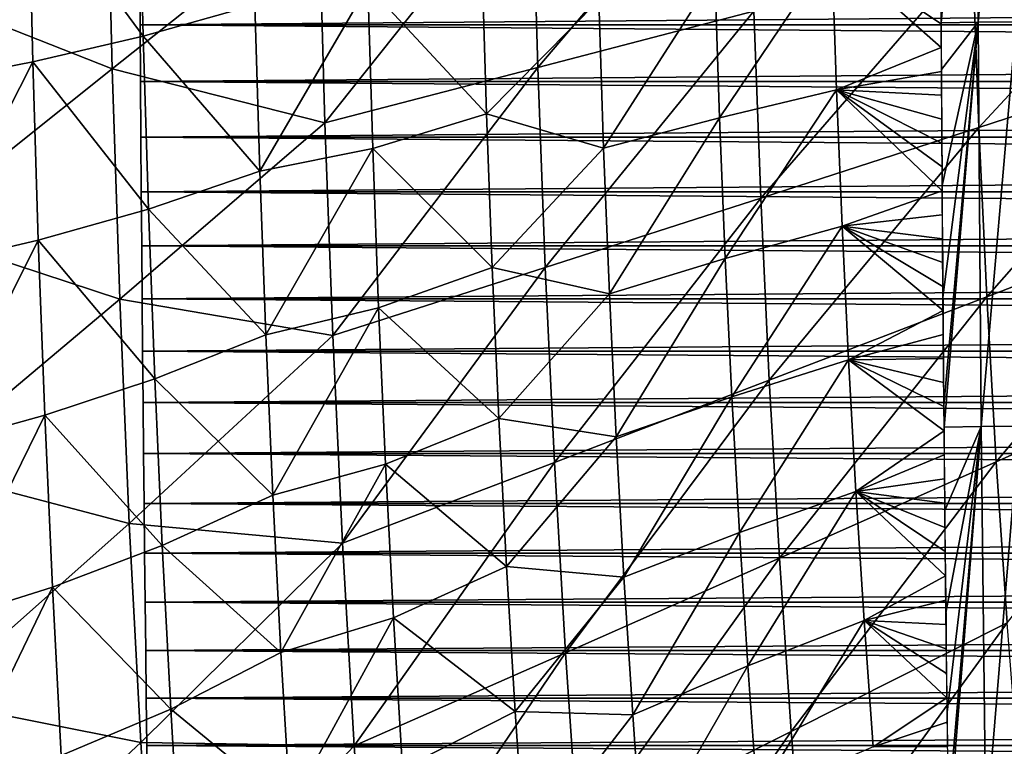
# Model space of a CAD drawing. Header units: millimetres. Extents: x -300 to 300, y -500 to 500.
# Tile 399 of 656: x -169 to -123, y -71 to -37. Entities that reach past the tile are written whole.
import ezdxf

# ---------------------------------------------------------------- set-up
doc = ezdxf.new("R2010")
doc.units = ezdxf.units.MM
doc.header["$LTSCALE"] = 81.481481
for name, color, linetype in [('16', 7, 'CONTINUOUS'), ('20', 7, 'CONTINUOUS'), ('22', 7, 'CONTINUOUS'), ('4', 7, 'CONTINUOUS'), ('5', 7, 'CONTINUOUS'), ('6', 7, 'CONTINUOUS')]:
    doc.layers.add(name, color=color, linetype=linetype)

msp = doc.modelspace()

# ---------------------------------------------------------------- linework, layer by layer
at = {"layer": '16', "color": 7, "linetype": 'CONTINUOUS'}
for points in [[(-123.999, -18.565, 58.284), (-125.659, -37.411, 58.233), (-125.675, -33.964, 58.229), (-123.999, -18.565, 58.284)], [(-123.935, -37.375, 58.3), (-125.659, -37.411, 58.233), (-123.999, -18.565, 58.284), (-123.935, -37.375, 58.3)], [(-122.229, -18.561, 58.228), (-123.935, -37.375, 58.3), (-123.999, -18.565, 58.284), (-122.229, -18.561, 58.228)], [(-122.165, -37.365, 58.245), (-123.935, -37.375, 58.3), (-122.229, -18.561, 58.228), (-122.165, -37.365, 58.245)], [(-125.659, -37.411, 58.233), (-123.935, -37.375, 58.3), (-125.647, -39.576, 58.235), (-125.659, -37.411, 58.233)], [(-125.647, -39.576, 58.235), (-123.935, -37.375, 58.3), (-125.615, -44.969, 58.241), (-125.647, -39.576, 58.235)], [(-125.615, -44.969, 58.241), (-123.935, -37.375, 58.3), (-125.578, -50.175, 58.247), (-125.615, -44.969, 58.241)], [(-125.578, -50.175, 58.247), (-123.935, -37.375, 58.3), (-125.537, -55.212, 58.253), (-125.578, -50.175, 58.247)], [(-123.935, -37.375, 58.3), (-125.528, -56.215, 58.255), (-125.537, -55.212, 58.253), (-123.935, -37.375, 58.3)], [(-123.804, -56.186, 58.322), (-125.528, -56.215, 58.255), (-123.935, -37.375, 58.3), (-123.804, -56.186, 58.322)], [(-122.165, -37.365, 58.245), (-123.804, -56.186, 58.322), (-123.935, -37.375, 58.3), (-122.165, -37.365, 58.245)], [(-122.033, -56.169, 58.268), (-123.804, -56.186, 58.322), (-122.165, -37.365, 58.245), (-122.033, -56.169, 58.268)], [(-125.528, -56.215, 58.255), (-123.804, -56.186, 58.322), (-125.491, -60.097, 58.26), (-125.528, -56.215, 58.255)], [(-125.491, -60.097, 58.26), (-123.804, -56.186, 58.322), (-125.44, -64.845, 58.266), (-125.491, -60.097, 58.26)], [(-125.44, -64.845, 58.266), (-123.804, -56.186, 58.322), (-125.384, -69.468, 58.272), (-125.44, -64.845, 58.266)], [(-125.384, -69.468, 58.272), (-123.804, -56.186, 58.322), (-125.324, -73.98, 58.278), (-125.384, -69.468, 58.272)], [(-123.804, -56.186, 58.322), (-125.309, -75.034, 58.28), (-125.324, -73.98, 58.278), (-123.804, -56.186, 58.322)], [(-123.585, -74.999, 58.348), (-125.309, -75.034, 58.28), (-123.804, -56.186, 58.322), (-123.585, -74.999, 58.348)], [(-122.033, -56.169, 58.268), (-123.585, -74.999, 58.348), (-123.804, -56.186, 58.322), (-122.033, -56.169, 58.268)], [(-121.814, -74.973, 58.295), (-123.585, -74.999, 58.348), (-122.033, -56.169, 58.268), (-121.814, -74.973, 58.295)]]:
    msp.add_3dface(points, dxfattribs=at)
at = {"layer": '20', "color": 7, "linetype": 'CONTINUOUS'}
for points in [[(-144.423, -39.481, 71.734), (-134.628, -27.97, 72.577), (-144.691, -29.955, 71.708), (-144.423, -39.481, 71.734)], [(-134.378, -36.867, 72.6), (-134.628, -27.97, 72.577), (-144.423, -39.481, 71.734), (-134.378, -36.867, 72.6)], [(-164.219, -39.551, 69.681), (-164.482, -28.584, 69.653), (-173.944, -35.707, 68.482), (-164.219, -39.551, 69.681)], [(-164.219, -39.551, 69.681), (-154.611, -31.907, 70.739), (-164.482, -28.584, 69.653), (-164.219, -39.551, 69.681)], [(-154.325, -42.052, 70.768), (-144.691, -29.955, 71.708), (-154.611, -31.907, 70.739), (-154.325, -42.052, 70.768)], [(-144.423, -39.481, 71.734), (-144.691, -29.955, 71.708), (-154.325, -42.052, 70.768), (-144.423, -39.481, 71.734)], [(-123.911, -42.276, 73.397), (-113.938, -31.517, 74.052), (-124.21, -34.212, 73.371), (-123.911, -42.276, 73.397)], [(-113.663, -38.948, 74.075), (-113.938, -31.517, 74.052), (-123.911, -42.276, 73.397), (-113.663, -38.948, 74.075)], [(-154.325, -42.052, 70.768), (-154.611, -31.907, 70.739), (-164.219, -39.551, 69.681), (-154.325, -42.052, 70.768)], [(-134.054, -45.555, 72.63), (-124.21, -34.212, 73.371), (-134.378, -36.867, 72.6), (-134.054, -45.555, 72.63)], [(-123.911, -42.276, 73.397), (-124.21, -34.212, 73.371), (-134.054, -45.555, 72.63), (-123.911, -42.276, 73.397)], [(-173.625, -47.054, 68.516), (-164.219, -39.551, 69.681), (-173.944, -35.707, 68.482), (-173.625, -47.054, 68.516)], [(-144.076, -48.782, 71.767), (-134.378, -36.867, 72.6), (-144.423, -39.481, 71.734), (-144.076, -48.782, 71.767)], [(-134.054, -45.555, 72.63), (-134.378, -36.867, 72.6), (-144.076, -48.782, 71.767), (-134.054, -45.555, 72.63)], [(-123.542, -50.147, 73.429), (-113.663, -38.948, 74.075), (-123.911, -42.276, 73.397), (-123.542, -50.147, 73.429)], [(-113.325, -46.203, 74.102), (-113.663, -38.948, 74.075), (-123.542, -50.147, 73.429), (-113.325, -46.203, 74.102)], [(-163.866, -50.254, 69.717), (-164.219, -39.551, 69.681), (-173.625, -47.054, 68.516), (-163.866, -50.254, 69.717)], [(-163.866, -50.254, 69.717), (-154.325, -42.052, 70.768), (-164.219, -39.551, 69.681), (-163.866, -50.254, 69.717)], [(-153.955, -51.954, 70.805), (-144.423, -39.481, 71.734), (-154.325, -42.052, 70.768), (-153.955, -51.954, 70.805)], [(-144.076, -48.782, 71.767), (-144.423, -39.481, 71.734), (-153.955, -51.954, 70.805), (-144.076, -48.782, 71.767)], [(-153.955, -51.954, 70.805), (-154.325, -42.052, 70.768), (-163.866, -50.254, 69.717), (-153.955, -51.954, 70.805)], [(-133.656, -54.033, 72.665), (-123.911, -42.276, 73.397), (-134.054, -45.555, 72.63), (-133.656, -54.033, 72.665)], [(-123.542, -50.147, 73.429), (-123.911, -42.276, 73.397), (-133.656, -54.033, 72.665), (-123.542, -50.147, 73.429)], [(-143.648, -57.857, 71.807), (-134.054, -45.555, 72.63), (-144.076, -48.782, 71.767), (-143.648, -57.857, 71.807)], [(-133.656, -54.033, 72.665), (-134.054, -45.555, 72.63), (-143.648, -57.857, 71.807), (-133.656, -54.033, 72.665)], [(-123.103, -57.827, 73.465), (-113.325, -46.203, 74.102), (-123.542, -50.147, 73.429), (-123.103, -57.827, 73.465)], [(-112.922, -53.281, 74.134), (-113.325, -46.203, 74.102), (-123.103, -57.827, 73.465), (-112.922, -53.281, 74.134)], [(-173.211, -58.126, 68.559), (-163.866, -50.254, 69.717), (-173.625, -47.054, 68.516), (-173.211, -58.126, 68.559)], [(-153.499, -61.616, 70.848), (-144.076, -48.782, 71.767), (-153.955, -51.954, 70.805), (-153.499, -61.616, 70.848)], [(-143.648, -57.857, 71.807), (-144.076, -48.782, 71.767), (-153.499, -61.616, 70.848), (-143.648, -57.857, 71.807)], [(-163.42, -60.696, 69.762), (-163.866, -50.254, 69.717), (-173.211, -58.126, 68.559), (-163.42, -60.696, 69.762)], [(-163.42, -60.696, 69.762), (-153.955, -51.954, 70.805), (-163.866, -50.254, 69.717), (-163.42, -60.696, 69.762)], [(-133.181, -62.305, 72.706), (-123.542, -50.147, 73.429), (-133.656, -54.033, 72.665), (-133.181, -62.305, 72.706)], [(-123.103, -57.827, 73.465), (-123.542, -50.147, 73.429), (-133.181, -62.305, 72.706), (-123.103, -57.827, 73.465)], [(-153.499, -61.616, 70.848), (-153.955, -51.954, 70.805), (-163.42, -60.696, 69.762), (-153.499, -61.616, 70.848)], [(-122.592, -65.317, 73.506), (-112.922, -53.281, 74.134), (-123.103, -57.827, 73.465), (-122.592, -65.317, 73.506)], [(-143.139, -66.71, 71.853), (-133.656, -54.033, 72.665), (-143.648, -57.857, 71.807), (-143.139, -66.71, 71.853)], [(-133.181, -62.305, 72.706), (-133.656, -54.033, 72.665), (-143.139, -66.71, 71.853), (-133.181, -62.305, 72.706)], [(-172.701, -68.926, 68.611), (-163.42, -60.696, 69.762), (-173.211, -58.126, 68.559), (-172.701, -68.926, 68.611)], [(-152.956, -71.039, 70.899), (-143.648, -57.857, 71.807), (-153.499, -61.616, 70.848), (-152.956, -71.039, 70.899)], [(-143.139, -66.71, 71.853), (-143.648, -57.857, 71.807), (-152.956, -71.039, 70.899), (-143.139, -66.71, 71.853)], [(-132.63, -70.37, 72.753), (-123.103, -57.827, 73.465), (-133.181, -62.305, 72.706), (-132.63, -70.37, 72.753)], [(-122.592, -65.317, 73.506), (-123.103, -57.827, 73.465), (-132.63, -70.37, 72.753), (-122.592, -65.317, 73.506)], [(-162.882, -70.878, 69.814), (-163.42, -60.696, 69.762), (-172.701, -68.926, 68.611), (-162.882, -70.878, 69.814)], [(-162.882, -70.878, 69.814), (-153.499, -61.616, 70.848), (-163.42, -60.696, 69.762), (-162.882, -70.878, 69.814)], [(-152.956, -71.039, 70.899), (-153.499, -61.616, 70.848), (-162.882, -70.878, 69.814), (-152.956, -71.039, 70.899)], [(-142.547, -75.341, 71.905), (-133.181, -62.305, 72.706), (-143.139, -66.71, 71.853), (-142.547, -75.341, 71.905)], [(-132.63, -70.37, 72.753), (-133.181, -62.305, 72.706), (-142.547, -75.341, 71.905), (-132.63, -70.37, 72.753)], [(-132, -78.232, 72.804), (-122.592, -65.317, 73.506), (-132.63, -70.37, 72.753), (-132, -78.232, 72.804)], [(-122.01, -72.618, 73.552), (-122.592, -65.317, 73.506), (-132, -78.232, 72.804), (-122.01, -72.618, 73.552)], [(-152.325, -80.226, 70.956), (-143.139, -66.71, 71.853), (-152.956, -71.039, 70.899), (-152.325, -80.226, 70.956)], [(-142.547, -75.341, 71.905), (-143.139, -66.71, 71.853), (-152.325, -80.226, 70.956), (-142.547, -75.341, 71.905)], [(-172.094, -79.456, 68.671), (-162.882, -70.878, 69.814), (-172.701, -68.926, 68.611), (-172.094, -79.456, 68.671)], [(-141.871, -83.753, 71.962), (-132.63, -70.37, 72.753), (-142.547, -75.341, 71.905), (-141.871, -83.753, 71.962)], [(-132, -78.232, 72.804), (-132.63, -70.37, 72.753), (-141.871, -83.753, 71.962), (-132, -78.232, 72.804)], [(-162.249, -80.802, 69.874), (-162.882, -70.878, 69.814), (-172.094, -79.456, 68.671), (-162.249, -80.802, 69.874)], [(-162.249, -80.802, 69.874), (-152.956, -71.039, 70.899), (-162.882, -70.878, 69.814), (-162.249, -80.802, 69.874)], [(-152.325, -80.226, 70.956), (-152.956, -71.039, 70.899), (-162.249, -80.802, 69.874), (-152.325, -80.226, 70.956)]]:
    msp.add_3dface(points, dxfattribs=at)
at = {"layer": '22', "color": 7, "linetype": 'CONTINUOUS'}
for points in [[(-168.109, -30.773, 54.107), (-162.969, -29.836, 54.727), (-162.775, -38.026, 54.748), (-168.109, -30.773, 54.107)], [(-162.969, -29.836, 54.727), (-157.588, -36.572, 55.336), (-162.775, -38.026, 54.748), (-162.969, -29.836, 54.727)], [(-173.189, -31.552, 53.454), (-168.109, -30.773, 54.107), (-172.985, -40.212, 53.476), (-173.189, -31.552, 53.454)], [(-168.109, -30.773, 54.107), (-167.909, -39.22, 54.128), (-172.985, -40.212, 53.476), (-168.109, -30.773, 54.107)], [(-167.909, -39.22, 54.128), (-168.109, -30.773, 54.107), (-162.775, -38.026, 54.748), (-167.909, -39.22, 54.128)], [(-136.188, -35.153, 57.399), (-130.743, -34.056, 57.841), (-135.966, -41.822, 57.42), (-136.188, -35.153, 57.399)], [(-130.743, -34.056, 57.841), (-130.526, -40.516, 57.861), (-135.966, -41.822, 57.42), (-130.743, -34.056, 57.841)], [(-130.526, -40.516, 57.861), (-130.743, -34.056, 57.841), (-125.653, -38.56, 58.23), (-130.526, -40.516, 57.861)], [(-125.653, -38.56, 58.23), (-130.743, -34.056, 57.841), (-125.658, -37.452, 58.229), (-125.653, -38.56, 58.23)], [(-125.658, -37.452, 58.229), (-130.743, -34.056, 57.841), (-125.664, -36.346, 58.228), (-125.658, -37.452, 58.229)], [(-147.029, -34.371, 56.422), (-146.81, -41.646, 56.443), (-152.329, -35.692, 55.894), (-147.029, -34.371, 56.422)], [(-147.029, -34.371, 56.422), (-141.587, -36.338, 56.929), (-146.81, -41.646, 56.443), (-147.029, -34.371, 56.422)], [(-141.587, -36.338, 56.929), (-136.188, -35.153, 57.399), (-141.358, -43.234, 56.951), (-141.587, -36.338, 56.929)], [(-136.188, -35.153, 57.399), (-135.966, -41.822, 57.42), (-141.358, -43.234, 56.951), (-136.188, -35.153, 57.399)], [(-157.588, -36.572, 55.336), (-152.329, -35.692, 55.894), (-157.355, -44.313, 55.359), (-157.588, -36.572, 55.336)], [(-152.329, -35.692, 55.894), (-152.1, -43.245, 55.917), (-157.355, -44.313, 55.359), (-152.329, -35.692, 55.894)], [(-152.329, -35.692, 55.894), (-146.81, -41.646, 56.443), (-152.1, -43.245, 55.917), (-152.329, -35.692, 55.894)], [(-157.588, -36.572, 55.336), (-157.355, -44.313, 55.359), (-162.775, -38.026, 54.748), (-157.588, -36.572, 55.336)], [(-141.587, -36.338, 56.929), (-141.358, -43.234, 56.951), (-146.81, -41.646, 56.443), (-141.587, -36.338, 56.929)], [(-167.909, -39.22, 54.128), (-162.775, -38.026, 54.748), (-162.531, -46.07, 54.773), (-167.909, -39.22, 54.128)], [(-162.775, -38.026, 54.748), (-157.355, -44.313, 55.359), (-162.531, -46.07, 54.773), (-162.775, -38.026, 54.748)], [(-125.647, -39.668, 58.231), (-130.526, -40.516, 57.861), (-125.653, -38.56, 58.23), (-125.647, -39.668, 58.231)], [(-172.985, -40.212, 53.476), (-167.909, -39.22, 54.128), (-172.728, -48.716, 53.503), (-172.985, -40.212, 53.476)], [(-167.909, -39.22, 54.128), (-167.657, -47.514, 54.155), (-172.728, -48.716, 53.503), (-167.909, -39.22, 54.128)], [(-167.657, -47.514, 54.155), (-167.909, -39.22, 54.128), (-162.531, -46.07, 54.773), (-167.657, -47.514, 54.155)], [(-125.641, -40.777, 58.232), (-130.526, -40.516, 57.861), (-125.647, -39.668, 58.231), (-125.641, -40.777, 58.232)], [(-135.966, -41.822, 57.42), (-130.526, -40.516, 57.861), (-135.702, -48.373, 57.444), (-135.966, -41.822, 57.42)], [(-130.526, -40.516, 57.861), (-130.269, -46.861, 57.884), (-135.702, -48.373, 57.444), (-130.526, -40.516, 57.861)], [(-130.269, -46.861, 57.884), (-130.526, -40.516, 57.861), (-125.613, -45.222, 58.237), (-130.269, -46.861, 57.884)], [(-125.613, -45.222, 58.237), (-130.526, -40.516, 57.861), (-125.621, -44.11, 58.236), (-125.613, -45.222, 58.237)], [(-125.621, -44.11, 58.236), (-130.526, -40.516, 57.861), (-125.627, -42.998, 58.235), (-125.621, -44.11, 58.236)], [(-125.627, -42.998, 58.235), (-130.526, -40.516, 57.861), (-125.634, -41.887, 58.233), (-125.627, -42.998, 58.235)], [(-125.634, -41.887, 58.233), (-130.526, -40.516, 57.861), (-125.641, -40.777, 58.232), (-125.634, -41.887, 58.233)], [(-146.81, -41.646, 56.443), (-146.545, -48.791, 56.469), (-152.1, -43.245, 55.917), (-146.81, -41.646, 56.443)], [(-146.81, -41.646, 56.443), (-141.358, -43.234, 56.951), (-146.545, -48.791, 56.469), (-146.81, -41.646, 56.443)], [(-141.358, -43.234, 56.951), (-135.966, -41.822, 57.42), (-141.086, -50.006, 56.977), (-141.358, -43.234, 56.951)], [(-135.966, -41.822, 57.42), (-135.702, -48.373, 57.444), (-141.086, -50.006, 56.977), (-135.966, -41.822, 57.42)], [(-157.355, -44.313, 55.359), (-152.1, -43.245, 55.917), (-157.075, -51.915, 55.387), (-157.355, -44.313, 55.359)], [(-152.1, -43.245, 55.917), (-151.824, -50.66, 55.944), (-157.075, -51.915, 55.387), (-152.1, -43.245, 55.917)], [(-152.1, -43.245, 55.917), (-146.545, -48.791, 56.469), (-151.824, -50.66, 55.944), (-152.1, -43.245, 55.917)], [(-141.358, -43.234, 56.951), (-141.086, -50.006, 56.977), (-146.545, -48.791, 56.469), (-141.358, -43.234, 56.951)], [(-157.355, -44.313, 55.359), (-157.075, -51.915, 55.387), (-162.531, -46.07, 54.773), (-157.355, -44.313, 55.359)], [(-125.606, -46.335, 58.238), (-130.269, -46.861, 57.884), (-125.613, -45.222, 58.237), (-125.606, -46.335, 58.238)], [(-167.657, -47.514, 54.155), (-162.531, -46.07, 54.773), (-162.237, -53.967, 54.803), (-167.657, -47.514, 54.155)], [(-162.531, -46.07, 54.773), (-157.075, -51.915, 55.387), (-162.237, -53.967, 54.803), (-162.531, -46.07, 54.773)], [(-125.598, -47.448, 58.239), (-130.269, -46.861, 57.884), (-125.606, -46.335, 58.238), (-125.598, -47.448, 58.239)], [(-135.702, -48.373, 57.444), (-130.269, -46.861, 57.884), (-135.395, -54.805, 57.472), (-135.702, -48.373, 57.444)], [(-130.269, -46.861, 57.884), (-129.97, -53.089, 57.91), (-135.395, -54.805, 57.472), (-130.269, -46.861, 57.884)], [(-129.97, -53.089, 57.91), (-130.269, -46.861, 57.884), (-125.573, -50.792, 58.243), (-129.97, -53.089, 57.91)], [(-125.573, -50.792, 58.243), (-130.269, -46.861, 57.884), (-125.582, -49.677, 58.242), (-125.573, -50.792, 58.243)], [(-125.582, -49.677, 58.242), (-130.269, -46.861, 57.884), (-125.59, -48.562, 58.241), (-125.582, -49.677, 58.242)], [(-125.59, -48.562, 58.241), (-130.269, -46.861, 57.884), (-125.598, -47.448, 58.239), (-125.59, -48.562, 58.241)], [(-172.728, -48.716, 53.503), (-167.657, -47.514, 54.155), (-172.418, -57.065, 53.535), (-172.728, -48.716, 53.503)], [(-167.657, -47.514, 54.155), (-167.353, -55.657, 54.186), (-172.418, -57.065, 53.535), (-167.657, -47.514, 54.155)], [(-167.353, -55.657, 54.186), (-167.657, -47.514, 54.155), (-162.237, -53.967, 54.803), (-167.353, -55.657, 54.186)], [(-141.086, -50.006, 56.977), (-135.702, -48.373, 57.444), (-140.771, -56.656, 57.006), (-141.086, -50.006, 56.977)], [(-135.702, -48.373, 57.444), (-135.395, -54.805, 57.472), (-140.771, -56.656, 57.006), (-135.702, -48.373, 57.444)], [(-146.545, -48.791, 56.469), (-146.234, -55.805, 56.499), (-151.824, -50.66, 55.944), (-146.545, -48.791, 56.469)], [(-146.545, -48.791, 56.469), (-141.086, -50.006, 56.977), (-146.234, -55.805, 56.499), (-146.545, -48.791, 56.469)], [(-141.086, -50.006, 56.977), (-140.771, -56.656, 57.006), (-146.234, -55.805, 56.499), (-141.086, -50.006, 56.977)], [(-157.075, -51.915, 55.387), (-151.824, -50.66, 55.944), (-156.745, -59.378, 55.42), (-157.075, -51.915, 55.387)], [(-151.824, -50.66, 55.944), (-151.5, -57.94, 55.976), (-156.745, -59.378, 55.42), (-151.824, -50.66, 55.944)], [(-151.824, -50.66, 55.944), (-146.234, -55.805, 56.499), (-151.5, -57.94, 55.976), (-151.824, -50.66, 55.944)], [(-125.564, -51.907, 58.244), (-129.97, -53.089, 57.91), (-125.573, -50.792, 58.243), (-125.564, -51.907, 58.244)], [(-157.075, -51.915, 55.387), (-156.745, -59.378, 55.42), (-162.237, -53.967, 54.803), (-157.075, -51.915, 55.387)], [(-125.555, -53.023, 58.246), (-129.97, -53.089, 57.91), (-125.564, -51.907, 58.244), (-125.555, -53.023, 58.246)], [(-135.395, -54.805, 57.472), (-129.97, -53.089, 57.91), (-135.047, -61.119, 57.502), (-135.395, -54.805, 57.472)], [(-129.97, -53.089, 57.91), (-129.63, -59.203, 57.94), (-135.047, -61.119, 57.502), (-129.97, -53.089, 57.91)], [(-125.546, -54.14, 58.247), (-129.97, -53.089, 57.91), (-125.555, -53.023, 58.246), (-125.546, -54.14, 58.247)], [(-129.63, -59.203, 57.94), (-129.97, -53.089, 57.91), (-125.526, -56.378, 58.25), (-129.63, -59.203, 57.94)], [(-125.526, -56.378, 58.25), (-129.97, -53.089, 57.91), (-125.536, -55.258, 58.249), (-125.526, -56.378, 58.25)], [(-125.536, -55.258, 58.249), (-129.97, -53.089, 57.91), (-125.546, -54.14, 58.247), (-125.536, -55.258, 58.249)], [(-167.353, -55.657, 54.186), (-162.237, -53.967, 54.803), (-161.891, -61.719, 54.837), (-167.353, -55.657, 54.186)], [(-162.237, -53.967, 54.803), (-156.745, -59.378, 55.42), (-161.891, -61.719, 54.837), (-162.237, -53.967, 54.803)], [(-140.771, -56.656, 57.006), (-135.395, -54.805, 57.472), (-140.412, -63.184, 57.038), (-140.771, -56.656, 57.006)], [(-135.395, -54.805, 57.472), (-135.047, -61.119, 57.502), (-140.412, -63.184, 57.038), (-135.395, -54.805, 57.472)], [(-172.418, -57.065, 53.535), (-167.353, -55.657, 54.186), (-172.055, -65.259, 53.573), (-172.418, -57.065, 53.535)], [(-167.353, -55.657, 54.186), (-166.997, -63.649, 54.222), (-172.055, -65.259, 53.573), (-167.353, -55.657, 54.186)], [(-166.997, -63.649, 54.222), (-167.353, -55.657, 54.186), (-161.891, -61.719, 54.837), (-166.997, -63.649, 54.222)], [(-146.234, -55.805, 56.499), (-145.877, -62.69, 56.532), (-151.5, -57.94, 55.976), (-146.234, -55.805, 56.499)], [(-146.234, -55.805, 56.499), (-140.771, -56.656, 57.006), (-145.877, -62.69, 56.532), (-146.234, -55.805, 56.499)], [(-140.771, -56.656, 57.006), (-140.412, -63.184, 57.038), (-145.877, -62.69, 56.532), (-140.771, -56.656, 57.006)], [(-125.516, -57.5, 58.251), (-129.63, -59.203, 57.94), (-125.526, -56.378, 58.25), (-125.516, -57.5, 58.251)], [(-125.505, -58.624, 58.253), (-129.63, -59.203, 57.94), (-125.516, -57.5, 58.251), (-125.505, -58.624, 58.253)], [(-156.745, -59.378, 55.42), (-151.5, -57.94, 55.976), (-156.367, -66.702, 55.456), (-156.745, -59.378, 55.42)], [(-151.5, -57.94, 55.976), (-151.127, -65.084, 56.011), (-156.367, -66.702, 55.456), (-151.5, -57.94, 55.976)], [(-151.5, -57.94, 55.976), (-145.877, -62.69, 56.532), (-151.127, -65.084, 56.011), (-151.5, -57.94, 55.976)], [(-125.494, -59.749, 58.254), (-129.63, -59.203, 57.94), (-125.505, -58.624, 58.253), (-125.494, -59.749, 58.254)], [(-156.745, -59.378, 55.42), (-156.367, -66.702, 55.456), (-161.891, -61.719, 54.837), (-156.745, -59.378, 55.42)], [(-135.047, -61.119, 57.502), (-129.63, -59.203, 57.94), (-134.655, -67.316, 57.536), (-135.047, -61.119, 57.502)], [(-129.63, -59.203, 57.94), (-129.247, -65.203, 57.972), (-134.655, -67.316, 57.536), (-129.63, -59.203, 57.94)], [(-129.247, -65.203, 57.972), (-129.63, -59.203, 57.94), (-125.458, -63.134, 58.259), (-129.247, -65.203, 57.972)], [(-125.458, -63.134, 58.259), (-129.63, -59.203, 57.94), (-125.471, -62.005, 58.257), (-125.458, -63.134, 58.259)], [(-125.471, -62.005, 58.257), (-129.63, -59.203, 57.94), (-125.482, -60.876, 58.256), (-125.471, -62.005, 58.257)], [(-125.482, -60.876, 58.256), (-129.63, -59.203, 57.94), (-125.494, -59.749, 58.254), (-125.482, -60.876, 58.256)], [(-140.412, -63.184, 57.038), (-135.047, -61.119, 57.502), (-140.008, -69.591, 57.074), (-140.412, -63.184, 57.038)], [(-135.047, -61.119, 57.502), (-134.655, -67.316, 57.536), (-140.008, -69.591, 57.074), (-135.047, -61.119, 57.502)], [(-166.997, -63.649, 54.222), (-161.891, -61.719, 54.837), (-161.495, -69.325, 54.876), (-166.997, -63.649, 54.222)], [(-161.891, -61.719, 54.837), (-156.367, -66.702, 55.456), (-161.495, -69.325, 54.876), (-161.891, -61.719, 54.837)], [(-145.877, -62.69, 56.532), (-145.473, -69.446, 56.568), (-151.127, -65.084, 56.011), (-145.877, -62.69, 56.532)], [(-145.877, -62.69, 56.532), (-140.412, -63.184, 57.038), (-145.473, -69.446, 56.568), (-145.877, -62.69, 56.532)], [(-140.412, -63.184, 57.038), (-140.008, -69.591, 57.074), (-145.473, -69.446, 56.568), (-140.412, -63.184, 57.038)], [(-125.446, -64.265, 58.26), (-129.247, -65.203, 57.972), (-125.458, -63.134, 58.259), (-125.446, -64.265, 58.26)], [(-172.055, -65.259, 53.573), (-166.997, -63.649, 54.222), (-171.637, -73.298, 53.614), (-172.055, -65.259, 53.573)], [(-166.997, -63.649, 54.222), (-166.588, -71.49, 54.262), (-171.637, -73.298, 53.614), (-166.997, -63.649, 54.222)], [(-166.588, -71.49, 54.262), (-166.997, -63.649, 54.222), (-161.495, -69.325, 54.876), (-166.588, -71.49, 54.262)], [(-125.433, -65.397, 58.262), (-129.247, -65.203, 57.972), (-125.446, -64.265, 58.26), (-125.433, -65.397, 58.262)], [(-156.367, -66.702, 55.456), (-151.127, -65.084, 56.011), (-155.939, -73.89, 55.496), (-156.367, -66.702, 55.456)], [(-151.127, -65.084, 56.011), (-150.706, -72.093, 56.05), (-155.939, -73.89, 55.496), (-151.127, -65.084, 56.011)], [(-151.127, -65.084, 56.011), (-145.473, -69.446, 56.568), (-150.706, -72.093, 56.05), (-151.127, -65.084, 56.011)], [(-134.655, -67.316, 57.536), (-129.247, -65.203, 57.972), (-134.219, -73.396, 57.573), (-134.655, -67.316, 57.536)], [(-129.247, -65.203, 57.972), (-128.823, -71.088, 58.007), (-134.219, -73.396, 57.573), (-129.247, -65.203, 57.972)], [(-128.823, -71.088, 58.007), (-129.247, -65.203, 57.972), (-125.392, -68.802, 58.267), (-128.823, -71.088, 58.007)], [(-125.392, -68.802, 58.267), (-129.247, -65.203, 57.972), (-125.406, -67.665, 58.265), (-125.392, -68.802, 58.267)], [(-125.406, -67.665, 58.265), (-129.247, -65.203, 57.972), (-125.42, -66.531, 58.263), (-125.406, -67.665, 58.265)], [(-125.42, -66.531, 58.263), (-129.247, -65.203, 57.972), (-125.433, -65.397, 58.262), (-125.42, -66.531, 58.263)], [(-156.367, -66.702, 55.456), (-155.939, -73.89, 55.496), (-161.495, -69.325, 54.876), (-156.367, -66.702, 55.456)], [(-140.008, -69.591, 57.074), (-134.655, -67.316, 57.536), (-139.56, -75.877, 57.112), (-140.008, -69.591, 57.074)], [(-134.655, -67.316, 57.536), (-134.219, -73.396, 57.573), (-139.56, -75.877, 57.112), (-134.655, -67.316, 57.536)], [(-125.378, -69.939, 58.268), (-128.823, -71.088, 58.007), (-125.392, -68.802, 58.267), (-125.378, -69.939, 58.268)], [(-166.588, -71.49, 54.262), (-161.495, -69.325, 54.876), (-161.046, -76.786, 54.919), (-166.588, -71.49, 54.262)], [(-161.495, -69.325, 54.876), (-155.939, -73.89, 55.496), (-161.046, -76.786, 54.919), (-161.495, -69.325, 54.876)], [(-145.473, -69.446, 56.568), (-145.022, -76.074, 56.608), (-150.706, -72.093, 56.05), (-145.473, -69.446, 56.568)], [(-145.473, -69.446, 56.568), (-140.008, -69.591, 57.074), (-145.022, -76.074, 56.608), (-145.473, -69.446, 56.568)], [(-140.008, -69.591, 57.074), (-139.56, -75.877, 57.112), (-145.022, -76.074, 56.608), (-140.008, -69.591, 57.074)], [(-125.363, -71.078, 58.27), (-128.823, -71.088, 58.007), (-125.378, -69.939, 58.268), (-125.363, -71.078, 58.27)]]:
    msp.add_3dface(points, dxfattribs=at)
at = {"layer": '4', "color": 7, "linetype": 'CONTINUOUS'}
for points in [[(-162.91, -37.495, 16), (-162.924, -34.807, 16), (-162.91, -37.495, 11), (-162.91, -37.495, 16)], [(-162.91, -37.495, 11), (-162.924, -34.807, 16), (-162.924, -34.807, 11), (-162.91, -37.495, 11)], [(-162.895, -40.132, 16), (-162.91, -37.495, 16), (-162.895, -40.132, 11), (-162.895, -40.132, 16)], [(-162.895, -40.132, 11), (-162.91, -37.495, 16), (-162.91, -37.495, 11), (-162.895, -40.132, 11)], [(-162.879, -42.723, 16), (-162.895, -40.132, 16), (-162.879, -42.722, 11), (-162.879, -42.723, 16)], [(-162.879, -42.722, 11), (-162.895, -40.132, 16), (-162.895, -40.132, 11), (-162.879, -42.722, 11)], [(-162.862, -45.269, 11), (-162.879, -42.723, 16), (-162.879, -42.722, 11), (-162.862, -45.269, 11)], [(-162.862, -45.269, 16), (-162.879, -42.723, 16), (-162.862, -45.269, 11), (-162.862, -45.269, 16)], [(-162.843, -47.775, 16), (-162.862, -45.269, 16), (-162.843, -47.774, 11), (-162.843, -47.775, 16)], [(-162.843, -47.774, 11), (-162.862, -45.269, 16), (-162.862, -45.269, 11), (-162.843, -47.774, 11)], [(-162.824, -50.242, 11), (-162.843, -47.775, 16), (-162.843, -47.774, 11), (-162.824, -50.242, 11)], [(-162.824, -50.242, 16), (-162.843, -47.775, 16), (-162.824, -50.242, 11), (-162.824, -50.242, 16)], [(-162.803, -52.673, 16), (-162.824, -50.242, 16), (-162.803, -52.673, 11), (-162.803, -52.673, 16)], [(-162.803, -52.673, 11), (-162.824, -50.242, 16), (-162.824, -50.242, 11), (-162.803, -52.673, 11)], [(-162.781, -55.07, 16), (-162.803, -52.673, 16), (-162.781, -55.069, 11), (-162.781, -55.07, 16)], [(-162.781, -55.069, 11), (-162.803, -52.673, 16), (-162.803, -52.673, 11), (-162.781, -55.069, 11)], [(-162.759, -57.434, 11), (-162.781, -55.07, 16), (-162.781, -55.069, 11), (-162.759, -57.434, 11)], [(-162.759, -57.435, 16), (-162.781, -55.07, 16), (-162.759, -57.434, 11), (-162.759, -57.435, 16)], [(-162.735, -59.768, 11), (-162.759, -57.435, 16), (-162.759, -57.434, 11), (-162.735, -59.768, 11)], [(-162.735, -59.769, 16), (-162.759, -57.435, 16), (-162.735, -59.768, 11), (-162.735, -59.769, 16)], [(-162.71, -62.073, 11), (-162.735, -59.769, 16), (-162.735, -59.768, 11), (-162.71, -62.073, 11)], [(-162.71, -62.073, 16), (-162.735, -59.769, 16), (-162.71, -62.073, 11), (-162.71, -62.073, 16)], [(-162.684, -64.351, 16), (-162.71, -62.073, 16), (-162.684, -64.35, 11), (-162.684, -64.351, 16)], [(-162.684, -64.35, 11), (-162.71, -62.073, 16), (-162.71, -62.073, 11), (-162.684, -64.35, 11)], [(-162.656, -66.6, 11), (-162.684, -64.351, 16), (-162.684, -64.35, 11), (-162.656, -66.6, 11)], [(-162.656, -66.601, 16), (-162.684, -64.351, 16), (-162.656, -66.6, 11), (-162.656, -66.601, 16)], [(-162.628, -68.826, 11), (-162.656, -66.601, 16), (-162.656, -66.6, 11), (-162.628, -68.826, 11)], [(-162.628, -68.826, 16), (-162.656, -66.601, 16), (-162.628, -68.826, 11), (-162.628, -68.826, 16)], [(-162.599, -71.028, 16), (-162.628, -68.826, 16), (-162.599, -71.027, 11), (-162.599, -71.028, 16)], [(-162.599, -71.027, 11), (-162.628, -68.826, 16), (-162.628, -68.826, 11), (-162.599, -71.027, 11)], [(-162.568, -73.204, 11), (-162.599, -71.028, 16), (-162.599, -71.027, 11), (-162.568, -73.204, 11)], [(-162.568, -73.205, 16), (-162.599, -71.028, 16), (-162.568, -73.204, 11), (-162.568, -73.205, 16)]]:
    msp.add_3dface(points, dxfattribs=at)
at = {"layer": '5', "color": 7, "linetype": 'CONTINUOUS'}
for points in [[(162.924, -34.807, 11), (162.91, -37.495, 11), (-162.924, -34.807, 11), (162.924, -34.807, 11)], [(162.91, -37.495, 11), (-162.91, -37.495, 11), (-162.924, -34.807, 11), (162.91, -37.495, 11)], [(162.91, -37.495, 11), (162.895, -40.132, 11), (-162.91, -37.495, 11), (162.91, -37.495, 11)], [(162.895, -40.132, 11), (-162.895, -40.132, 11), (-162.91, -37.495, 11), (162.895, -40.132, 11)], [(162.895, -40.132, 11), (162.879, -42.723, 11), (-162.895, -40.132, 11), (162.895, -40.132, 11)], [(162.879, -42.723, 11), (-162.879, -42.722, 11), (-162.895, -40.132, 11), (162.879, -42.723, 11)], [(162.879, -42.723, 11), (162.862, -45.269, 11), (-162.879, -42.722, 11), (162.879, -42.723, 11)], [(162.862, -45.269, 11), (-162.862, -45.269, 11), (-162.879, -42.722, 11), (162.862, -45.269, 11)], [(162.862, -45.269, 11), (162.843, -47.775, 11), (-162.862, -45.269, 11), (162.862, -45.269, 11)], [(162.843, -47.775, 11), (-162.843, -47.774, 11), (-162.862, -45.269, 11), (162.843, -47.775, 11)], [(162.843, -47.775, 11), (162.824, -50.242, 11), (-162.843, -47.774, 11), (162.843, -47.775, 11)], [(162.824, -50.242, 11), (-162.824, -50.242, 11), (-162.843, -47.774, 11), (162.824, -50.242, 11)], [(162.824, -50.242, 11), (162.803, -52.673, 11), (-162.824, -50.242, 11), (162.824, -50.242, 11)], [(162.803, -52.673, 11), (-162.803, -52.673, 11), (-162.824, -50.242, 11), (162.803, -52.673, 11)], [(162.803, -52.673, 11), (162.781, -55.07, 11), (-162.803, -52.673, 11), (162.803, -52.673, 11)], [(162.781, -55.07, 11), (-162.781, -55.069, 11), (-162.803, -52.673, 11), (162.781, -55.07, 11)], [(162.781, -55.07, 11), (162.759, -57.435, 11), (-162.781, -55.069, 11), (162.781, -55.07, 11)], [(162.759, -57.435, 11), (-162.759, -57.434, 11), (-162.781, -55.069, 11), (162.759, -57.435, 11)], [(162.759, -57.435, 11), (162.735, -59.769, 11), (-162.759, -57.434, 11), (162.759, -57.435, 11)], [(162.735, -59.769, 11), (-162.735, -59.768, 11), (-162.759, -57.434, 11), (162.735, -59.769, 11)], [(162.735, -59.769, 11), (162.71, -62.073, 11), (-162.735, -59.768, 11), (162.735, -59.769, 11)], [(162.71, -62.073, 11), (-162.71, -62.073, 11), (-162.735, -59.768, 11), (162.71, -62.073, 11)], [(162.71, -62.073, 11), (162.684, -64.351, 11), (-162.71, -62.073, 11), (162.71, -62.073, 11)], [(162.684, -64.351, 11), (-162.684, -64.35, 11), (-162.71, -62.073, 11), (162.684, -64.351, 11)], [(162.684, -64.351, 11), (162.656, -66.601, 11), (-162.684, -64.35, 11), (162.684, -64.351, 11)], [(162.656, -66.601, 11), (-162.656, -66.6, 11), (-162.684, -64.35, 11), (162.656, -66.601, 11)], [(162.656, -66.601, 11), (-162.628, -68.826, 11), (-162.656, -66.6, 11), (162.656, -66.601, 11)], [(162.656, -66.601, 11), (162.628, -68.826, 11), (-162.628, -68.826, 11), (162.656, -66.601, 11)], [(162.628, -68.826, 11), (-162.599, -71.027, 11), (-162.628, -68.826, 11), (162.628, -68.826, 11)], [(162.628, -68.826, 11), (162.599, -71.028, 11), (-162.599, -71.027, 11), (162.628, -68.826, 11)], [(162.599, -71.028, 11), (-162.568, -73.204, 11), (-162.599, -71.027, 11), (162.599, -71.028, 11)], [(162.599, -71.028, 11), (162.568, -73.205, 11), (-162.568, -73.204, 11), (162.599, -71.028, 11)]]:
    msp.add_3dface(points, dxfattribs=at)
at = {"layer": '6', "color": 7, "linetype": 'CONTINUOUS'}
for points in [[(162.924, -34.807, 16), (-162.924, -34.807, 16), (-162.91, -37.495, 16), (162.924, -34.807, 16)], [(162.91, -37.495, 16), (162.924, -34.807, 16), (-162.91, -37.495, 16), (162.91, -37.495, 16)], [(162.91, -37.495, 16), (-162.91, -37.495, 16), (-162.895, -40.132, 16), (162.91, -37.495, 16)], [(162.895, -40.132, 16), (162.91, -37.495, 16), (-162.895, -40.132, 16), (162.895, -40.132, 16)], [(162.895, -40.132, 16), (-162.895, -40.132, 16), (-162.879, -42.723, 16), (162.895, -40.132, 16)], [(162.879, -42.722, 16), (162.895, -40.132, 16), (-162.879, -42.723, 16), (162.879, -42.722, 16)], [(162.879, -42.722, 16), (-162.879, -42.723, 16), (-162.862, -45.269, 16), (162.879, -42.722, 16)], [(162.862, -45.269, 16), (162.879, -42.722, 16), (-162.862, -45.269, 16), (162.862, -45.269, 16)], [(162.862, -45.269, 16), (-162.862, -45.269, 16), (-162.843, -47.775, 16), (162.862, -45.269, 16)], [(162.843, -47.774, 16), (162.862, -45.269, 16), (-162.843, -47.775, 16), (162.843, -47.774, 16)], [(162.843, -47.774, 16), (-162.843, -47.775, 16), (-162.824, -50.242, 16), (162.843, -47.774, 16)], [(162.824, -50.242, 16), (162.843, -47.774, 16), (-162.824, -50.242, 16), (162.824, -50.242, 16)], [(162.824, -50.242, 16), (-162.824, -50.242, 16), (-162.803, -52.673, 16), (162.824, -50.242, 16)], [(162.803, -52.673, 16), (162.824, -50.242, 16), (-162.803, -52.673, 16), (162.803, -52.673, 16)], [(162.803, -52.673, 16), (-162.803, -52.673, 16), (-162.781, -55.07, 16), (162.803, -52.673, 16)], [(162.781, -55.069, 16), (162.803, -52.673, 16), (-162.781, -55.07, 16), (162.781, -55.069, 16)], [(162.781, -55.069, 16), (-162.781, -55.07, 16), (-162.759, -57.435, 16), (162.781, -55.069, 16)], [(162.759, -57.434, 16), (162.781, -55.069, 16), (-162.759, -57.435, 16), (162.759, -57.434, 16)], [(162.759, -57.434, 16), (-162.759, -57.435, 16), (-162.735, -59.769, 16), (162.759, -57.434, 16)], [(162.735, -59.768, 16), (162.759, -57.434, 16), (-162.735, -59.769, 16), (162.735, -59.768, 16)], [(162.735, -59.768, 16), (-162.735, -59.769, 16), (-162.71, -62.073, 16), (162.735, -59.768, 16)], [(162.71, -62.073, 16), (162.735, -59.768, 16), (-162.71, -62.073, 16), (162.71, -62.073, 16)], [(162.71, -62.073, 16), (-162.71, -62.073, 16), (-162.684, -64.351, 16), (162.71, -62.073, 16)], [(162.684, -64.35, 16), (162.71, -62.073, 16), (-162.684, -64.351, 16), (162.684, -64.35, 16)], [(162.684, -64.35, 16), (-162.684, -64.351, 16), (-162.656, -66.601, 16), (162.684, -64.35, 16)], [(162.656, -66.6, 16), (162.684, -64.35, 16), (-162.656, -66.601, 16), (162.656, -66.6, 16)], [(162.628, -68.826, 16), (162.656, -66.6, 16), (-162.656, -66.601, 16), (162.628, -68.826, 16)], [(162.628, -68.826, 16), (-162.656, -66.601, 16), (-162.628, -68.826, 16), (162.628, -68.826, 16)], [(162.599, -71.027, 16), (162.628, -68.826, 16), (-162.628, -68.826, 16), (162.599, -71.027, 16)], [(162.599, -71.027, 16), (-162.628, -68.826, 16), (-162.599, -71.028, 16), (162.599, -71.027, 16)], [(162.568, -73.204, 16), (162.599, -71.027, 16), (-162.599, -71.028, 16), (162.568, -73.204, 16)], [(162.568, -73.204, 16), (-162.599, -71.028, 16), (-162.568, -73.205, 16), (162.568, -73.204, 16)]]:
    msp.add_3dface(points, dxfattribs=at)

doc.saveas('drawing.dxf')
